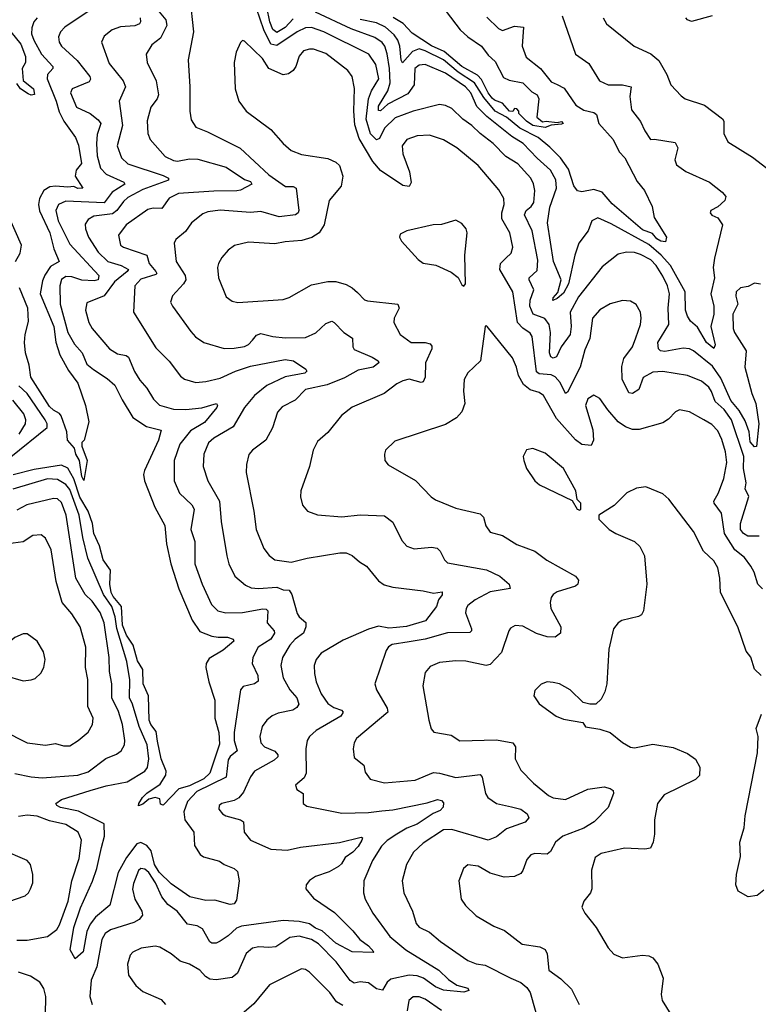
# Model space of a CAD drawing. Extents: x 1443846 to 1577407, y 839182 to 927291.
# Tile 257 of 535: x 1508099 to 1511734, y 906617 to 911465. Entities that reach past the tile are written whole.
import ezdxf

# ---------------------------------------------------------------- set-up
doc = ezdxf.new("R2010")
doc.units = 0

msp = doc.modelspace()

# ---------------------------------------------------------------- linework, layer by layer
at = {"layer": '0CON20XD'}
for points in [[(1508936.4, 911575), (1508953.9, 911405), (1508928.3, 911268.3), (1508936.2, 911135), (1508935.5, 911015), (1508942.6, 910972.6), (1508965.5, 910935.5), (1509023.4, 910913.4), (1509183.5, 910833.5), (1509325, 910700.7), (1509406.3, 910643.7), (1509445, 910643.5), (1509458.9, 910635), (1509472.1, 910525), (1509469.5, 910515), (1509455.8, 910505), (1509375, 910495.3), (1509285, 910520.9), (1509235, 910516.3), (1509085, 910527.2), (1509025, 910520), (1509000.6, 910509.4), (1508945, 910465.7), (1508915, 910422.5), (1508866.9, 910383.1), (1508859.2, 910365), (1508869.6, 910275), (1508912.7, 910205), (1508916.2, 910185), (1508905.5, 910165), (1508850, 910105), (1508841.4, 910075), (1508850, 910055), (1508940.6, 909930.6), (1508964.1, 909904.1), (1509005, 909876.5), (1509105, 909846.9), (1509155, 909847.2), (1509205, 909856), (1509225, 909865.4), (1509245, 909886.5), (1509265, 909911.8), (1509285, 909920.4), (1509345, 909905.4), (1509405, 909898.7), (1509505, 909900.5), (1509556.6, 909923.4), (1509605, 909968.9), (1509635, 909980), (1509647.1, 909975), (1509694.7, 909924.7), (1509737, 909897), (1509738.9, 909855), (1509745, 909841.9), (1509834.1, 909804.1), (1509862.5, 909785), (1509865.8, 909775), (1509838.6, 909755), (1509765, 909740.2), (1509697.7, 909702.3), (1509612.3, 909667.7), (1509505.8, 909645), (1509455, 909591.5), (1509391.3, 909558.7), (1509367.8, 909532.2), (1509342.5, 909455), (1509310.6, 909395), (1509244, 909345), (1509226.6, 909323.4), (1509214.4, 909275), (1509213.5, 909235), (1509251.1, 909045), (1509262.2, 908955), (1509300.6, 908860.6), (1509327, 908827), (1509354, 908805), (1509435, 908793.8), (1509513.8, 908813.8), (1509675, 908839.6), (1509705, 908839.1), (1509735, 908827.5), (1509771.1, 908795), (1509805, 908774.6), (1509865, 908701.5), (1509892.9, 908682.9), (1509935, 908670), (1510085, 908653.2), (1510135, 908641.1), (1510177.6, 908647.6), (1510177.4, 908632.6), (1510160.9, 908609.1), (1510150, 908575), (1510095.4, 908505), (1510002.2, 908477.8), (1509952.6, 908472.6)], [(1509445, 911469.7), (1509405, 911427.5), (1509365, 911402.1), (1509345, 911417.1), (1509329.6, 911455), (1509300.6, 911600.6)], [(1508445, 911513.1), (1508320.6, 911429.4), (1508298.9, 911405), (1508288.9, 911381.1), (1508292.1, 911355), (1508304.6, 911335), (1508381.1, 911265), (1508444.5, 911185), (1508447.2, 911172.8), (1508440.2, 911159.8), (1508357.1, 911125), (1508349.2, 911105), (1508378.9, 911035), (1508445, 911003.1), (1508485, 910972.9), (1508498, 910955), (1508480.5, 910899.5), (1508477.2, 910855), (1508479.8, 910795), (1508495.9, 910735), (1508524.5, 910705), (1508610.6, 910665), (1508616.2, 910655), (1508554.1, 910615.9), (1508515, 910563.2), (1508325, 910571.6), (1508290.4, 910555), (1508276.8, 910525), (1508288.3, 910475), (1508345, 910359.2), (1508488, 910205), (1508484.1, 910185), (1508465, 910179.4), (1508405, 910183), (1508355, 910198.8), (1508325, 910200), (1508304, 910186), (1508296.4, 910155), (1508298, 910065), (1508335, 909925.5), (1508368.2, 909868.2), (1508405.3, 909825), (1508428.9, 909768.9), (1508462.1, 909742.1), (1508528.6, 909698.6), (1508566.7, 909665), (1508602.6, 909592.6), (1508656.1, 909506.1), (1508722.8, 909462.8), (1508794.5, 909444.5), (1508782.1, 909395), (1508712.7, 909245), (1508708.5, 909225), (1508712.2, 909195), (1508763.8, 909065), (1508813.3, 908975), (1508821.2, 908885), (1508842.2, 908785), (1508882.5, 908662.5), (1508948.3, 908508.3), (1508985, 908452.3), (1509045, 908429.2), (1509075, 908425.3), (1509121.2, 908425), (1509148.8, 908415), (1509152.5, 908405), (1509100.1, 908359.9), (1509030.9, 908319.1), (1509016, 908295), (1509014.7, 908275), (1509029.2, 908205), (1509059.4, 908115), (1509059.2, 908025), (1509079, 907955), (1509082.2, 907897.8), (1509034.7, 907755), (1509005, 907727.1), (1508935, 907692.4), (1508882.3, 907677.7), (1508805, 907596.9), (1508792.4, 907602.4), (1508787.6, 907627.6), (1508765, 907634.3), (1508733.6, 907626.4), (1508705, 907602.5), (1508684.2, 907594.2), (1508684.3, 907605), (1508703.3, 907635), (1508725, 907656.8), (1508789.6, 907700.4), (1508817.3, 907745), (1508818.8, 907765), (1508794.3, 907825), (1508777, 907913)], [(1511745, 910163.5), (1511715, 910167.5), (1511685, 910152), (1511646, 910145), (1511625.6, 910125), (1511624.1, 910104.1), (1511633.3, 910065), (1511609.2, 910015), (1511610.8, 909945), (1511617.3, 909925), (1511674.5, 909835), (1511667.8, 909755), (1511703.1, 909625), (1511722.5, 909575), (1511736.8, 909475), (1511725, 909364), (1511715, 909362.5), (1511694.2, 909385.8), (1511689.4, 909435), (1511669.6, 909489.6), (1511640.1, 909540.1), (1511599.4, 909589.4), (1511550.5, 909700.5), (1511509.4, 909759.4), (1511415, 909835.3), (1511395, 909844.7), (1511365, 909847.9), (1511275, 909831.6), (1511252.5, 909835), (1511242.9, 909845), (1511239.5, 909875), (1511293.8, 909965), (1511291, 910045), (1511297.7, 910115), (1511287.6, 910155), (1511265, 910202.1), (1511231.1, 910255), (1511205, 910282.8), (1511155, 910309.4), (1511125, 910318.2), (1511085, 910321.2), (1511045, 910310), (1510965, 910248.6), (1510849.6, 910100.4), (1510808, 910025), (1510812.5, 909955), (1510807.4, 909915), (1510764, 909855), (1510740.5, 909805), (1510725, 909798.9), (1510713.2, 909805), (1510706.6, 909825), (1510711.8, 909925), (1510704.8, 909965), (1510684.1, 909994.1), (1510625.7, 910015.7), (1510610.5, 910055), (1510611.1, 910085), (1510628.9, 910135), (1510606.1, 910185), (1510607.1, 910195), (1510645, 910230), (1510649, 910281), (1510621.9, 910425), (1510582.8, 910505), (1510591.8, 910525), (1510616.7, 910545), (1510630, 910565), (1510634.1, 910624.1), (1510627.8, 910657.8), (1510613.8, 910685), (1510551.2, 910755), (1510492, 910792), (1510429.7, 910855), (1510365.7, 910905.7), (1510323.8, 910945), (1510279.6, 910975), (1510225, 911027.8), (1510195, 911043.1), (1510165, 911047.1), (1510035, 911014.7), (1509947.1, 910982.9), (1509895, 910931.8), (1509869.2, 910880.8), (1509855, 910874.2), (1509825, 910903.3), (1509803.7, 910976.3), (1509815.5, 911075), (1509830.6, 911115), (1509866.2, 911175), (1509851.3, 911245), (1509817.5, 911295), (1509595, 911405.2), (1509535, 911426.4), (1509505, 911425.2), (1509465, 911406), (1509365, 911338.3), (1509335, 911345.2), (1509300, 911415), (1509265, 911520.4)], [(1508691.4, 911475), (1508693.5, 911455), (1508687.9, 911445), (1508665, 911435.7), (1508595, 911430.3), (1508553.8, 911416.2), (1508514.3, 911385), (1508500.6, 911355), (1508539.1, 911249.1), (1508607.7, 911165), (1508619.2, 911135), (1508587.5, 911065), (1508605.2, 910945), (1508579.2, 910845), (1508600.4, 910785), (1508630.9, 910755), (1508805, 910698.3), (1508831.4, 910685), (1508831.9, 910675), (1508705, 910628.5), (1508631, 910589), (1508609.1, 910570.9), (1508576.2, 910525), (1508555, 910510), (1508462.8, 910497.2), (1508435, 910481.1), (1508420.9, 910459.1), (1508422, 910435), (1508437.2, 910395), (1508485, 910321.3), (1508533.1, 910275), (1508598.1, 910255), (1508633.5, 910235), (1508628.2, 910225), (1508564.8, 910175), (1508515, 910106.2), (1508428.9, 910071.1), (1508422.2, 910035), (1508438.9, 909975), (1508455, 909944), (1508541.4, 909845), (1508580.7, 909820.7), (1508622, 909812), (1508635, 909803.1), (1508663, 909733), (1508690.1, 909690.1), (1508725, 909650.8), (1508756.9, 909596.9), (1508787.3, 909567.3), (1508855, 909547.5), (1508915.8, 909545.8), (1508995.7, 909554.3), (1509067.5, 909575), (1509072.5, 909565), (1509068.9, 909555), (1509008, 909482), (1508939.4, 909440.6), (1508886.5, 909375), (1508859.2, 909295), (1508858.9, 909195), (1508885, 909133.1), (1508945.7, 909075.7), (1508956.9, 909055), (1508940.4, 908955), (1508960, 908895), (1508960.4, 908785), (1508996, 908685), (1509042.7, 908585), (1509074.2, 908554.2), (1509113.6, 908543.6), (1509195, 908545.3), (1509295, 908563.8), (1509312.2, 908562.2), (1509319.6, 908555), (1509317.3, 908495), (1509351.8, 908455), (1509353.2, 908445), (1509334.7, 908415), (1509272.3, 908375), (1509246, 908325), (1509242.7, 908295), (1509271.2, 908235), (1509271.7, 908208.3), (1509254.6, 908195.4), (1509198.5, 908181.5), (1509185.5, 908164.5), (1509153.6, 907955), (1509154.7, 907915), (1509169.3, 907865), (1509135, 907837.6), (1509125, 907820.6), (1509115.3, 907735), (1508971.3, 907665), (1508924, 907615), (1508906.7, 907565), (1508912.1, 907525), (1508955.3, 907465), (1508959.4, 907399.4), (1508986.9, 907355), (1509003.3, 907343.2), (1509082.2, 907322.2), (1509105.6, 907305.6), (1509155, 907285.9), (1509170.8, 907270.8), (1509178.8, 907225), (1509165, 907128.6), (1509155, 907111.8), (1509135, 907107.9), (1509058.7, 907128.7), (1509015, 907127.8), (1508936.6, 907146.6), (1508845, 907209.2), (1508785, 907266.8), (1508762.1, 907305), (1508745, 907372.5), (1508725, 907398.9), (1508695, 907412.7), (1508675, 907407.3), (1508625, 907339.4), (1508583, 907265), (1508542, 907105), (1508472.5, 907045), (1508445, 907010.9), (1508428.8, 906975), (1508410.9, 906875), (1508370.9, 906840.9), (1508347.5, 906885), (1508365.8, 906995), (1508398.1, 907091.9), (1508456.7, 907223.3), (1508477.8, 907285), (1508501.3, 907388.7), (1508516, 907445), (1508515, 907505.9), (1508387.8, 907567.8), (1508299.2, 907585), (1508280.8, 907595), (1508276, 907605), (1508305, 907625.4), (1508445, 907670), (1508525, 907693.2), (1508627.2, 907712.8), (1508714.2, 907765), (1508727.3, 907782.7), (1508733.9, 907825), (1508726.4, 907895), (1508687.4, 907985), (1508654.3, 908094.3), (1508638.9, 908125), (1508640.4, 908215), (1508625.4, 908305.4), (1508577, 908467), (1508568.1, 908525), (1508551.6, 908575), (1508511.7, 908635), (1508434.1, 908814.1), (1508409.3, 908915), (1508391.4, 909025), (1508345, 909151.8), (1508325, 909177), (1508285, 909201.6), (1508235.5, 909204.5), (1508065, 909153.1)], [(1508185, 911475.3), (1508168.9, 911455), (1508158, 911425), (1508156.5, 911395), (1508167.4, 911365), (1508206.7, 911295), (1508262.1, 911235), (1508262.5, 911225), (1508234.8, 911195), (1508233.1, 911175), (1508277.8, 911065), (1508292.5, 911012.5), (1508315.4, 910965.4), (1508373.8, 910885), (1508387.7, 910847.8), (1508402.8, 910757.2), (1508376.2, 910723.8), (1508371.9, 910695), (1508410, 910635), (1508385, 910634.7), (1508364.5, 910644.5), (1508335, 910640), (1508275, 910646.1), (1508247.5, 910642.5), (1508217.6, 910625), (1508195.5, 910584.5), (1508191.7, 910555), (1508196.6, 910523.4), (1508246.3, 910415), (1508266.2, 910336.2), (1508292.7, 910275), (1508250.7, 910249.3), (1508222.7, 910207.3), (1508211.3, 910178.7), (1508199.5, 910115), (1508267, 909955), (1508277.1, 909877.1), (1508296.4, 909815), (1508338.6, 909738.6), (1508384.5, 909675), (1508422.9, 909565), (1508438.8, 909485), (1508415.8, 909394.2)], [(1508785, 911504.5), (1508817.5, 911465), (1508822.6, 911437.4), (1508791.1, 911375), (1508749.1, 911340.9), (1508721.9, 911295), (1508726.4, 911255), (1508770.8, 911165), (1508782, 911095), (1508774.6, 911075), (1508743.5, 911035), (1508726.7, 910966.7), (1508730, 910905), (1508740.9, 910875), (1508815, 910791.5), (1508855, 910771.3), (1508875, 910768.2), (1508935, 910780.7), (1508975, 910779.3), (1509115, 910739.3), (1509205, 910678.2), (1509235, 910668.8), (1509241.9, 910655), (1509185, 910625.7), (1509167.3, 910622.7), (1509055, 910621.7), (1508880.5, 910609.5), (1508835, 910586.2), (1508798.6, 910535), (1508755, 910536.9), (1508729.1, 910530.9), (1508621.9, 910455), (1508585.6, 910405), (1508595.6, 910355), (1508609.2, 910345), (1508723.8, 910305), (1508735.2, 910265), (1508768.2, 910225), (1508773.3, 910215), (1508768.8, 910211.2), (1508695, 910188.4), (1508665.4, 910155), (1508658.9, 910025), (1508768.8, 909848.8), (1508835, 909784.2), (1508890.6, 909710.6), (1508910, 909695), (1508965, 909678.2), (1509015, 909683.1), (1509085, 909700.3), (1509160.5, 909735), (1509235, 909759.4), (1509405, 909791.9), (1509446, 909786), (1509507.5, 909745), (1509511.9, 909735), (1509501.4, 909725), (1509405, 909707.2), (1509315, 909663.3), (1509254.6, 909615.4), (1509205, 909555.4), (1509148.8, 909461.2), (1509054.4, 909405), (1509027.8, 909382.2), (1509005.4, 909325), (1509001.8, 909265), (1509024.5, 909195), (1509081.5, 909095), (1509089.6, 908995), (1509117.5, 908825), (1509128.1, 908785), (1509156.9, 908725), (1509210.9, 908680.9), (1509238.3, 908668.3), (1509274.7, 908664.7), (1509365, 908671.6), (1509395, 908657.1), (1509425.4, 908655.4), (1509437.5, 908635), (1509465, 908541.2), (1509475, 908524.3), (1509506.9, 908496.9), (1509507.3, 908475), (1509496, 908445), (1509453.8, 908415), (1509428.2, 908385), (1509392.9, 908325), (1509384.6, 908285.4), (1509395.4, 908225), (1509427.9, 908165), (1509462.7, 908125), (1509472.5, 908095), (1509462.6, 908077.4), (1509442.5, 908065), (1509370.1, 908049.9), (1509342.1, 908037.9), (1509315, 908015.7), (1509292.7, 907985), (1509280, 907935), (1509285.5, 907905), (1509304.4, 907885), (1509355, 907862.5), (1509368.5, 907845), (1509368.9, 907835), (1509351.5, 907818.5), (1509254.4, 907765), (1509235, 907737.5), (1509199.5, 907660.5), (1509177.2, 907632.8), (1509155, 907620.6), (1509093.3, 907605), (1509080, 907595), (1509078.3, 907578.3), (1509096.7, 907555), (1509113.3, 907545), (1509185.4, 907525.4), (1509200, 907515), (1509202.9, 907465), (1509234.2, 907425), (1509335, 907380.5), (1509415, 907375.5), (1509480.3, 907389.7), (1509673.2, 907413.2), (1509779.1, 907439.1), (1509785.6, 907435.6), (1509783.1, 907425), (1509765, 907393.3), (1509739.1, 907365), (1509700.9, 907339.1), (1509682.5, 907307.5), (1509668.2, 907295), (1509621.9, 907268.1), (1509555, 907246), (1509524.4, 907225.6), (1509508.6, 907205), (1509507.3, 907185), (1509545, 907139.3), (1509648.3, 907068.3), (1509738.9, 906978.9), (1509773.3, 906935), (1509815.5, 906905), (1509842, 906875), (1509838.7, 906871.3), (1509735, 906875.7), (1509655, 906918.3), (1509588.1, 906978.1), (1509555, 906991.4), (1509525, 907012.2), (1509475, 907024.9), (1509395, 907028.8), (1509190.9, 907000.9)], [(1510768.6, 911485), (1510834.4, 911295), (1510899.6, 911249.6), (1510951.9, 911165), (1510995, 911145.3), (1511065.2, 911145.2), (1511108.5, 911135), (1511102, 911088), (1511110.9, 911020.9), (1511154.6, 910964.6), (1511175, 910918.8), (1511203.8, 910875), (1511223, 910877), (1511325, 910860), (1511337.5, 910835), (1511324, 910775), (1511331.4, 910751.4), (1511377.2, 910717.2), (1511493.3, 910665), (1511556.8, 910616.8), (1511574.1, 910594.1), (1511570, 910575), (1511535, 910544), (1511501.2, 910525), (1511498, 910515), (1511505, 910502), (1511535, 910489.2), (1511557.3, 910455), (1511518.2, 910291.8), (1511511.9, 910245), (1511518, 910195), (1511500.9, 910115), (1511515.9, 910054.1), (1511516.2, 910015), (1511500.3, 909955), (1511521.6, 909865), (1511515, 909846.5), (1511479.2, 909875), (1511435, 909951.1), (1511401, 909981), (1511385.9, 910005), (1511375.9, 910035), (1511374.5, 910125), (1511302.8, 910255), (1511256, 910306), (1511195, 910358.1), (1511010.3, 910460.3), (1510945, 910490.4), (1510914.7, 910475.3), (1510896.4, 910425), (1510851.2, 910365), (1510830.5, 910305), (1510800.8, 910165), (1510775, 910118.9), (1510745, 910092.5), (1510723.1, 910083.1), (1510724.6, 910095), (1510747.3, 910122.7), (1510763.2, 910185), (1510726.2, 910275), (1510697, 910465), (1510708.1, 910541.9), (1510740.4, 910635), (1510737.2, 910677.2), (1510710.6, 910725), (1510645, 910783.2), (1510576.1, 910856.1), (1510520.9, 910890.9), (1510398, 910988), (1510348.2, 911038.2), (1510318.7, 911105), (1510293.3, 911135), (1510195, 911201.6), (1510095, 911245.2), (1510065, 911241.1), (1510044.2, 911225), (1510040.5, 911145), (1510008.9, 911101.1), (1509911.2, 911048.8), (1509875, 911017.2), (1509865, 911017.8), (1509865, 911039.6), (1509911.1, 911115), (1509922.5, 911155), (1509919.7, 911225), (1509907.6, 911297.6), (1509896.6, 911335), (1509882.7, 911352.7), (1509847.5, 911377.5), (1509730.8, 911420.8), (1509555, 911502.9)], [(1510397.2, 911477.2), (1510455, 911421.8), (1510475, 911411.8), (1510535, 911432.8), (1510578.3, 911428.3), (1510572.5, 911335), (1510591.5, 911281.5), (1510662.9, 911225), (1510715, 911159.4), (1510744.4, 911145.6), (1510778.3, 911128.3), (1510835.6, 911045), (1510875, 911020), (1510925, 911007.8), (1510937.8, 910997.8), (1510950, 910955), (1511019.2, 910875), (1511049.3, 910815), (1511077.1, 910785), (1511138.7, 910668.7), (1511173.3, 910625), (1511211.9, 910545), (1511222.1, 910492.1), (1511282, 910395), (1511278, 910372), (1511255, 910374.2), (1511235, 910386), (1511212.9, 910412.9), (1511165, 910430.5), (1511015, 910558.6), (1510965.5, 910615.5), (1510925, 910629.5), (1510865, 910617.5), (1510845, 910622), (1510826.6, 910646.6), (1510799.6, 910729.6), (1510760.8, 910785), (1510708.3, 910838.3), (1510650, 910885), (1510561.2, 910931.2), (1510494.8, 910985), (1510438.8, 911015), (1510382.5, 911082.5), (1510337.7, 911155), (1510257, 911207), (1510185, 911267.8), (1510095, 911312.6), (1510065, 911321.3), (1510031.6, 911308.4), (1509983.1, 911253.1), (1509976, 911266), (1509969.6, 911335), (1509960.2, 911365), (1509941.4, 911391.4), (1509899, 911429), (1509855, 911450), (1509775, 911465.8)], [(1510197.1, 911505), (1510267, 911415), (1510305, 911380.4), (1510371.5, 911335), (1510405, 911290.5), (1510439.5, 911259.5), (1510480.6, 911180.6), (1510508, 911168), (1510575, 911154.1), (1510620.3, 911110.3), (1510645.2, 911095), (1510654.4, 911075), (1510643.8, 910985), (1510672.5, 910962.5), (1510690, 910965), (1510745, 910959.2), (1510765, 910963.3), (1510773.3, 910955), (1510765, 910951.4), (1510714.2, 910945.8), (1510685, 910934.1), (1510625.2, 910944.8), (1510592.9, 910965), (1510555, 911003.8), (1510555.7, 911015), (1510546.4, 911026.4), (1510535, 911028), (1510526.8, 911013.2), (1510508.9, 911015), (1510474.8, 911054.8), (1510435, 911069.9), (1510425, 911079.3), (1510403.9, 911105), (1510371.5, 911171.5), (1510351.6, 911191.6), (1510275, 911234.6), (1510188.5, 911308.5), (1510125, 911337.1), (1510029.7, 911399.7), (1509986.4, 911446.4), (1509936.5, 911476.5)], [(1510971.4, 911475), (1510987.5, 911445), (1511124, 911335), (1511205, 911296.5), (1511244.5, 911265), (1511284.4, 911195), (1511304, 911145), (1511355, 911090), (1511375, 911075.8), (1511470, 911045), (1511557.7, 910977.7), (1511563.8, 910965), (1511564.2, 910905), (1511585, 910863.8), (1511705, 910789.2), (1511797.4, 910717.4)], [(1511506.7, 911485), (1511405, 911456.1), (1511385, 911464.6), (1511376.8, 911475)], [(1508054.5, 911405), (1508105, 911345.4), (1508127.1, 911285), (1508127.5, 911255), (1508111.1, 911225), (1508115, 911166.7), (1508167.3, 911125), (1508172.3, 911097.7), (1508155.7, 911094.3), (1508139.7, 911099.7), (1508102.9, 911125), (1508085, 911151.4)], [(1509743.7, 911015), (1509747.2, 911127.2), (1509735.4, 911185), (1509714.4, 911215), (1509605, 911298.9), (1509545, 911319.6), (1509525, 911320.9), (1509495, 911311.9), (1509474.7, 911285.3), (1509457.1, 911235), (1509444.3, 911215.7), (1509421.9, 911198.1), (1509395, 911193.8), (1509325.2, 911225.2), (1509293.5, 911275), (1509205, 911360), (1509195, 911362.5), (1509185, 911352.5), (1509164.3, 911305.7), (1509154.3, 911255), (1509158.6, 911125), (1509177.5, 911065), (1509214.2, 911015), (1509335.3, 910925.3), (1509395, 910855.8), (1509435, 910821.4), (1509485, 910802.2), (1509615, 910781.8), (1509655, 910764.4), (1509673, 910747), (1509688.5, 910695), (1509681.5, 910645), (1509621.5, 910575), (1509596.8, 910455), (1509573.4, 910416.6), (1509536.4, 910393.6), (1509487.6, 910377.6), (1509405, 910371.5), (1509355, 910361.1), (1509225, 910369.6), (1509156.4, 910353.6), (1509125, 910330), (1509094.2, 910295), (1509077.5, 910265), (1509072.9, 910245), (1509077.5, 910195), (1509115, 910100), (1509145, 910080), (1509173, 910073), (1509395, 910086.7), (1509425, 910097.1), (1509535, 910159.5), (1509615, 910176.9), (1509655, 910176.2), (1509705, 910161.2), (1509735.3, 910145.3), (1509762.1, 910122.1), (1509796.6, 910086.6), (1509810.2, 910080.2), (1509960, 910065), (1509966.5, 910045), (1509941.5, 909995), (1509940, 909975), (1509971.9, 909915), (1510025, 909876.4), (1510095, 909875.4), (1510118.6, 909868.6), (1510127.8, 909857.8), (1510127.8, 909845), (1510096.1, 909775), (1510094.4, 909705), (1510085, 909682), (1510075, 909678.6), (1510015, 909695.5), (1509985, 909686.7), (1509955, 909671.9), (1509892, 909625), (1509735, 909557.3), (1509683.4, 909516.6), (1509615, 909432), (1509565, 909388.8), (1509542.9, 909345), (1509524.5, 909265.5), (1509482, 909145), (1509480.8, 909115), (1509490, 909075), (1509515.6, 909045.6), (1509565, 909027.1), (1509685, 909016.5), (1509775, 909027.5), (1509895, 909022.2), (1509935, 908990.8), (1509980.3, 908900.3), (1510005, 908872.5), (1510039.7, 908859.7), (1510125, 908867.5), (1510152.8, 908862.8), (1510168.1, 908848.1), (1510189.5, 908805), (1510205, 908790.9), (1510396.7, 908756.7), (1510461.2, 908725), (1510508, 908685), (1510513.3, 908665), (1510415, 908647.8), (1510340.8, 908609.2), (1510305, 908580.6), (1510295.5, 908565), (1510293.3, 908545), (1510322.5, 908465), (1510322.9, 908455), (1510315, 908448.1), (1510205, 908445.3), (1510095, 908414.7), (1510015, 908401.8), (1509931.9, 908388.1), (1509913.6, 908376.4), (1509901.9, 908358.1), (1509847.1, 908195), (1509854.6, 908164.6), (1509907.5, 908075), (1509910.5, 908055), (1509755.7, 907925), (1509744.4, 907905), (1509739.4, 907875), (1509745, 907831.2), (1509792.5, 907795), (1509799.7, 907759.7), (1509824, 907725), (1509895, 907706.6), (1510045, 907720), (1510135, 907757.5), (1510165, 907755.3), (1510245, 907734), (1510365, 907747.5), (1510375.4, 907735.4), (1510391.5, 907655), (1510403.1, 907635), (1510445.3, 907605.3), (1510519.5, 907589.5), (1510565, 907578.2), (1510597.1, 907555), (1510604.6, 907535), (1510586.9, 907513.1), (1510495, 907480), (1510445, 907441.5), (1510405, 907425.4), (1510225, 907477), (1510185, 907475.4), (1510085, 907409.5), (1510036.9, 907365), (1510002.7, 907305), (1509981.8, 907225), (1509989.5, 907165), (1510031.8, 907075), (1510050, 907015), (1510065, 906995.7), (1510115, 906972.5), (1510169.4, 906925), (1510305, 906832.9), (1510345, 906816.1), (1510389.2, 906809.2), (1510515.8, 906745.8), (1510565, 906724.4), (1510595, 906698.8), (1510610.9, 906675), (1510660.4, 906500.4)], [(1511738.3, 908921.7), (1511682.4, 908922.4), (1511661.1, 908935), (1511646.4, 908955), (1511646.2, 908985), (1511687.7, 909117.8), (1511669.6, 909155), (1511674.2, 909185), (1511661.1, 909255), (1511663, 909315), (1511602.1, 909495), (1511565.6, 909545), (1511522.2, 909585), (1511504.7, 909635), (1511490.9, 909655), (1511455, 909685.4), (1511385, 909713.8), (1511265, 909732.7), (1511215, 909729.3), (1511167.2, 909702.8), (1511145.8, 909644.3), (1511115, 909623.9), (1511097.8, 909627.8), (1511063.5, 909695), (1511062.8, 909757.2), (1511072.7, 909797.3), (1511114.8, 909855), (1511131.9, 909898.1), (1511154.6, 909965), (1511157.7, 909995), (1511154.4, 910025), (1511133.4, 910063.4), (1511105, 910080), (1511065, 910083.3), (1511005, 910065.5), (1510955, 910037.3), (1510917.9, 909995), (1510905.4, 909895), (1510880.9, 909839.1), (1510856.9, 909755), (1510795, 909630.8), (1510785, 909624.3), (1510758.4, 909678.4), (1510735, 909706.2), (1510715, 909715.9), (1510655, 909720.6), (1510641.9, 909731.9), (1510621.3, 909905), (1510611.3, 909921.3), (1510576, 909946), (1510549.3, 909975), (1510525.3, 910125), (1510462.3, 910235), (1510465.5, 910265), (1510491.2, 910291.2), (1510518.2, 910315), (1510525.4, 910344.6), (1510511.1, 910415), (1510472.3, 910485), (1510472.1, 910515), (1510483.9, 910555), (1510481.5, 910585), (1510457.6, 910627.6), (1510355, 910746.7), (1510250, 910835), (1510185, 910873.5), (1510115, 910897.1), (1510055, 910893.8), (1510004.3, 910875), (1509980.9, 910845), (1509984.7, 910805), (1510017, 910717), (1510026.2, 910663.8), (1510016, 910644), (1509985, 910648.8), (1509875, 910723.2), (1509836.5, 910766.5), (1509769.7, 910879.7), (1509748.3, 910948.3), (1509743.7, 911015)], [(1508077.3, 910275), (1508100.5, 910315), (1508107.8, 910355), (1508045.6, 910495.6)], [(1510285, 910152.5), (1510292.5, 910165), (1510289.2, 910305), (1510301.2, 910415), (1510296.7, 910435), (1510275, 910462.5), (1510245, 910477.5), (1510175, 910456.7), (1510134.1, 910455.9), (1510003.9, 910426.1), (1509970.7, 910409.3), (1509967.5, 910395), (1509977.5, 910375), (1510060, 910285), (1510085, 910266.2), (1510147, 910257), (1510222.3, 910222.3), (1510256.4, 910196.4), (1510275, 910160), (1510285, 910152.5)], [(1508415.8, 909394.2), (1508405, 909382.5), (1508404.4, 909365), (1508430.5, 909295), (1508415, 909196.7), (1508404.8, 909215), (1508392.7, 909295), (1508374.5, 909325), (1508368.5, 909355), (1508334.2, 909395), (1508331.2, 909435), (1508303.3, 909515), (1508295, 909526.7), (1508265, 909542.2), (1508245, 909560.9), (1508153.2, 909705), (1508144.7, 909764.7), (1508126.6, 909825), (1508122.2, 909875), (1508125.2, 909915), (1508141.6, 909978.4), (1508139.2, 910045), (1508098, 910145)], [(1511755, 908661.9), (1511731.2, 908685), (1511713.9, 908743.9), (1511696.7, 908775), (1511666.8, 908816.8), (1511619.2, 908855), (1511567.8, 908935), (1511553.2, 909035), (1511517.5, 909085), (1511516.1, 909095), (1511538.9, 909135), (1511565, 909206.2), (1511578.6, 909285), (1511572, 909338), (1511555, 909397.5), (1511535, 909441.1), (1511505, 909471.2), (1511465.7, 909495), (1511395, 909533.8), (1511346.6, 909543.4), (1511326.2, 909533.8), (1511292.4, 909497.6), (1511265, 909480.8), (1511147.7, 909447.7), (1511115, 909447.1), (1511080.2, 909460.2), (1511045.3, 909485.3), (1510993.9, 909543.9), (1510955, 909600), (1510925, 909615.7), (1510895, 909597.5), (1510884.5, 909565), (1510920.5, 909445), (1510923.1, 909395), (1510910.8, 909369.2), (1510865, 909373.9), (1510835, 909396.8), (1510741.6, 909501.6), (1510677.5, 909615), (1510655, 909628.9), (1510611.8, 909641.8), (1510578.6, 909668.6), (1510553.8, 909713.8), (1510544.6, 909754.6), (1510525, 909800), (1510400, 909955), (1510395, 909960), (1510390, 909955), (1510367.5, 909785), (1510305, 909726), (1510286.6, 909693.4), (1510283.2, 909636.8), (1510290, 909575), (1510274.2, 909535), (1510248, 909505), (1510195, 909471.4), (1509945, 909390), (1509898.8, 909345), (1509893.8, 909325), (1509896.7, 909295), (1509912.7, 909272.7), (1510046.4, 909196.4), (1510124, 909115), (1510145, 909100.8), (1510245, 909059.2), (1510365, 909031.4), (1510382, 909015), (1510393.4, 908973.4), (1510415, 908942), (1510475.5, 908925.5), (1510545, 908881.4), (1510635, 908848.1), (1510693, 908803), (1510834, 908725), (1510850, 908705), (1510845.6, 908685), (1510835, 908675.6), (1510745, 908648.2), (1510724.7, 908635.3), (1510715, 908620), (1510709.5, 908595), (1510713.6, 908565), (1510761.9, 908475), (1510760.8, 908445), (1510735, 908424.5), (1510695, 908425.4), (1510642.3, 908442.2), (1510575, 908478.1), (1510537.3, 908482.7), (1510515, 908468.8), (1510505.8, 908455), (1510470.2, 908349.8), (1510415, 908289.4), (1510395, 908284.5), (1510295, 908306.7), (1510245, 908308.5), (1510165, 908300), (1510119.8, 908280.2), (1510095, 908250), (1510083.5, 908185), (1510112.2, 908015), (1510123.2, 907973.2), (1510136.8, 907956.8), (1510222, 907942), (1510265, 907914.2), (1510445, 907919.7), (1510525.8, 907905), (1510539.1, 907885), (1510536.9, 907825), (1510565, 907770), (1510627.5, 907705), (1510701.9, 907645), (1510723.8, 907633.8), (1510785, 907625.4), (1510895, 907675.6), (1510975, 907687.5), (1511005, 907680), (1511019.2, 907669.2), (1511022, 907655), (1510995.7, 907585), (1510925.6, 907515), (1510875, 907484.1), (1510772.2, 907445), (1510736.7, 907415), (1510711.5, 907368.5), (1510695, 907355.7), (1510635, 907359.4), (1510615, 907352), (1510595, 907330), (1510575.6, 907275), (1510565, 907261.4), (1510535, 907245.6), (1510483.2, 907243.2), (1510415, 907262.9), (1510355, 907296.9), (1510305, 907303.8), (1510283.8, 907285), (1510260, 907225), (1510272.5, 907135), (1510293.6, 907103.6), (1510345, 907052), (1510431.7, 907001.7), (1510485, 906980.8), (1510572.2, 906912.2), (1510658.8, 906898.8), (1510685, 906887.1), (1510694.4, 906865), (1510703.8, 906785), (1510761.9, 906741.9), (1510815, 906690.8), (1510852.9, 906615)], [(1508055, 909313.4), (1508233.4, 909456.6), (1508233.9, 909475), (1508224.1, 909495), (1508135.6, 909625), (1508095, 909662.5)], [(1508095.2, 909425), (1508127.1, 909475), (1508128.3, 909495), (1508118.4, 909525), (1508065, 909591.4)], [(1510855, 909050), (1510860, 909055), (1510860, 909085), (1510843, 909103), (1510836.2, 909145), (1510775.4, 909255.4), (1510685, 909331.2), (1510625, 909353.3), (1510593.6, 909346.4), (1510577.5, 909315), (1510580, 909295), (1510593.3, 909255), (1510634.1, 909194.1), (1510657.5, 909175), (1510818.3, 909098.3), (1510842.5, 909055), (1510855, 909050)], [(1508777, 907913), (1508770.6, 907960.6), (1508743.8, 907993.8), (1508735.1, 908015), (1508732.3, 908135), (1508706.2, 908195), (1508704.9, 908265), (1508678.7, 908308.7), (1508656.4, 908385), (1508624.4, 908434.4), (1508604, 908484), (1508600.5, 908575), (1508558.7, 908625), (1508549.2, 908645), (1508543.1, 908685), (1508545.7, 908755), (1508509.5, 908805), (1508491.2, 908875), (1508464.3, 908934.3), (1508456.6, 908985), (1508436.4, 909045), (1508394, 909114), (1508365, 909204.4), (1508335, 909256.2), (1508305, 909271.4), (1508169.9, 909249.9), (1508066.5, 909223.5)], [(1511748, 908235), (1511715, 908266.7), (1511696.7, 908326.7), (1511674.4, 908355), (1511633.1, 908475), (1511547.5, 908645), (1511545.6, 908715), (1511535.4, 908765.4), (1511515, 908800.8), (1511465, 908848.8), (1511415, 908945.7), (1511293.4, 909103.4), (1511265, 909130), (1511180, 909165), (1511135, 909158), (1511086.7, 909135), (1511025, 909073.8), (1510950, 909025), (1510950, 909005), (1511000, 908955), (1511032.5, 908935), (1511125, 908896), (1511150.6, 908870.6), (1511174.2, 908825), (1511185.7, 908685), (1511169.2, 908555), (1511160, 908535), (1511144.2, 908525.8), (1511063.2, 908506.8), (1511043.8, 908495), (1511020.8, 908465), (1510997.8, 908365), (1510988.1, 908195), (1510978.6, 908155), (1510961.2, 908118.8), (1510935, 908093.8), (1510905, 908093.8), (1510873, 908103), (1510808.8, 908165), (1510755, 908194), (1510725, 908202), (1510695, 908204), (1510665, 908193.8), (1510635, 908162.5), (1510630, 908135), (1510655, 908096.2), (1510738.8, 908035), (1510775, 908020), (1510870, 908005), (1510883, 907983), (1510955, 907971.9), (1511005, 907955.7), (1511065, 907905.8), (1511105, 907882.5), (1511125, 907880), (1511215, 907897.8), (1511315, 907881.9), (1511385, 907851.4), (1511425, 907824), (1511445.8, 907785), (1511445, 907743.3), (1511425, 907724.2), (1511271.7, 907648.3), (1511238.1, 907605), (1511223.1, 907525), (1511222.9, 907455), (1511217.1, 907415), (1511204.2, 907385.8), (1511175, 907380), (1511075, 907385.6), (1510960.7, 907359.3), (1510930.9, 907339.1), (1510913, 907277), (1510915.6, 907184.4), (1510907.5, 907165), (1510876, 907125), (1510866.2, 907095), (1510880, 907065), (1510935.4, 906995.4), (1510994.6, 906894.6), (1511023.6, 906863.6), (1511065.7, 906845.7), (1511165, 906858.9), (1511195, 906855.6), (1511215, 906845.7), (1511239.4, 906815), (1511265.5, 906745), (1511256.9, 906665), (1511261.4, 906635), (1511354.2, 906485)], [(1508075, 907752.7), (1508155, 907736.9), (1508208.5, 907731.5), (1508385, 907744.7), (1508435, 907761.3), (1508522.9, 907827.1), (1508575, 907848.2), (1508597.5, 907865), (1508613.8, 907895), (1508616.7, 907915), (1508604.2, 907995), (1508585, 908058.1), (1508551.9, 908125), (1508551.9, 908195), (1508541.1, 908255), (1508539.5, 908325), (1508515, 908495.6), (1508495, 908545.4), (1508455, 908602.1), (1508421.1, 908635), (1508375.2, 908715), (1508327.9, 909025), (1508305, 909088), (1508285, 909105.3), (1508265, 909108), (1508133, 909077), (1508085, 909050.8)], [(1508015, 907965.7), (1508136.1, 907903.9), (1508225, 907893.3), (1508275, 907901.2), (1508315, 907890), (1508345, 907890), (1508385.8, 907915), (1508435, 907957.1), (1508457.8, 907995), (1508459.5, 908025), (1508433.2, 908083.2), (1508433.9, 908216.1), (1508422.7, 908275), (1508424.7, 908375), (1508396.9, 908475), (1508355, 908540), (1508307.9, 908595), (1508278.8, 908698.8), (1508253.8, 908855), (1508225, 908912), (1508205, 908928.6), (1508163.3, 908925), (1508115.3, 908894.7), (1508041.2, 908885)], [(1509952.6, 908472.6), (1509915, 908469.6), (1509865, 908478.4), (1509815, 908463.7), (1509690.9, 908409.1), (1509582.5, 908345), (1509557.5, 908315), (1509548.5, 908285), (1509550, 908245), (1509558.2, 908205), (1509582.7, 908145), (1509615, 908097.3), (1509645, 908078.1), (1509683.3, 908065), (1509691.2, 908055), (1509678.6, 908035), (1509558.6, 907965), (1509524.4, 907935), (1509514.4, 907915), (1509506.9, 907875), (1509509.1, 907755), (1509498.2, 907731.8), (1509456.7, 907695), (1509463.3, 907675), (1509493.8, 907655), (1509494, 907605), (1509512.1, 907592.1), (1509685, 907557.7), (1509815, 907560.5), (1509880.7, 907569.3), (1509935, 907574.3), (1510105, 907608.1), (1510155, 907624.8), (1510175, 907619.4), (1510185, 907608.1), (1510182.9, 907587.1), (1510168.5, 907571.5), (1510134, 907556), (1510055, 907503), (1510005, 907484), (1509954.6, 907455), (1509907.5, 907422.5), (1509880, 907395), (1509835.3, 907325), (1509793.3, 907225), (1509790.9, 907165), (1509799.5, 907135), (1509836.7, 907065), (1509921.1, 906951.1), (1509999.6, 906885), (1510161.5, 906785), (1510209.3, 906739.3), (1510250.9, 906710.9), (1510305, 906696.2), (1510308.6, 906685), (1510285, 906676), (1510185, 906685.7), (1510145, 906703.2), (1510085.5, 906745.5), (1510055, 906756.6), (1510015, 906760.5), (1509925, 906741.1), (1509907.2, 906725), (1509884.5, 906685.5), (1509855, 906693.2), (1509815, 906722), (1509775, 906726.8), (1509745, 906720.9), (1509725, 906734.3), (1509656.8, 906825), (1509569.1, 906915), (1509535, 906935.2), (1509475, 906951.9), (1509428.1, 906945), (1509360, 906900), (1509325, 906895.9), (1509275, 906900), (1509245, 906892.7), (1509213.6, 906866.4), (1509170.1, 906769.9), (1509145, 906748.5), (1509065, 906737.6), (1509035, 906740), (1509013.5, 906753.5), (1508985, 906784.5), (1508935, 906814.3), (1508889.2, 906829.2), (1508845, 906864.4), (1508787.8, 906897.8), (1508765, 906902.9), (1508696.7, 906893.3), (1508655, 906872.5), (1508641.8, 906858.2), (1508630, 906815), (1508635, 906760), (1508669.8, 906709.8), (1508705, 906680), (1508795, 906639.4), (1508816.7, 906615)], [(1508115, 908208.8), (1508155, 908213.8), (1508175, 908221.2), (1508203, 908247), (1508217.5, 908275), (1508224, 908315), (1508215, 908352.5), (1508184.3, 908404.3), (1508135, 908441.2), (1508115, 908441.2), (1508075, 908422.9), (1508015, 908374.2), (1507800, 908325), (1507810, 908315), (1507875, 908286.2), (1507945, 908236), (1508025, 908235.8), (1508115, 908208.8)], [(1511760.9, 907179.1), (1511728, 907152), (1511685, 907145.6), (1511635, 907173.1), (1511623.6, 907205), (1511626.4, 907255), (1511646.9, 907345), (1511643.1, 907415), (1511664.3, 907485), (1511670, 907545), (1511730, 907855), (1511734.2, 907935), (1511724.2, 907975), (1511749.2, 908045)], [(1508085, 906931.6), (1508135, 906932.9), (1508235, 906951.2), (1508281.5, 906985), (1508295, 907007.1), (1508337.3, 907125), (1508355.9, 907224.1), (1508391.5, 907335), (1508402.1, 907425), (1508386.7, 907465), (1508325, 907501.6), (1508245, 907520.7), (1508185, 907543), (1508135, 907547.6), (1508092, 907542)], [(1508045, 907122.9), (1508125, 907150.8), (1508142, 907165), (1508152.5, 907185), (1508162.5, 907215), (1508163.9, 907256.1), (1508152, 907305), (1508135, 907324), (1508005, 907380.5)], [(1509190.9, 907000.9), (1509165, 906991.1), (1509125, 906953.3), (1509085, 906927.1), (1509065, 906917.9), (1509045, 906917.3), (1509034.8, 906924.8), (1508998.2, 906988.2), (1508972.3, 907002.3), (1508925, 907011.8), (1508873.3, 907075), (1508827.8, 907107.8), (1508798.2, 907145), (1508767.5, 907215), (1508735, 907266.2), (1508715, 907282.3), (1508695, 907284.5), (1508683.8, 907275), (1508658.1, 907211.9), (1508653.6, 907183.6), (1508664.7, 907134.7), (1508700, 907075), (1508702.7, 907055), (1508686.3, 907033.7), (1508660.9, 907019.1), (1508546, 906984), (1508519.3, 906965), (1508503.2, 906935), (1508479, 906801), (1508450.8, 906735), (1508443.5, 906655), (1508455, 906615.7)], [(1508225.3, 906565), (1508226.6, 906655), (1508218.2, 906695), (1508198.2, 906725), (1508152.2, 906755), (1508092.5, 906775)], [(1509689.5, 906610.5), (1509658.7, 906628.7), (1509625, 906675.4), (1509525, 906775.6), (1509505, 906788.5), (1509485, 906790.5), (1509327.5, 906712.5), (1509251.2, 906618.8), (1509145, 906526.7)], [(1510175, 906585.4), (1510095, 906641.6), (1510065, 906653.1), (1510035, 906653.5), (1510014.6, 906635), (1510006.6, 906585)]]:
    msp.add_lwpolyline(points, dxfattribs=at)

doc.saveas('drawing.dxf')
